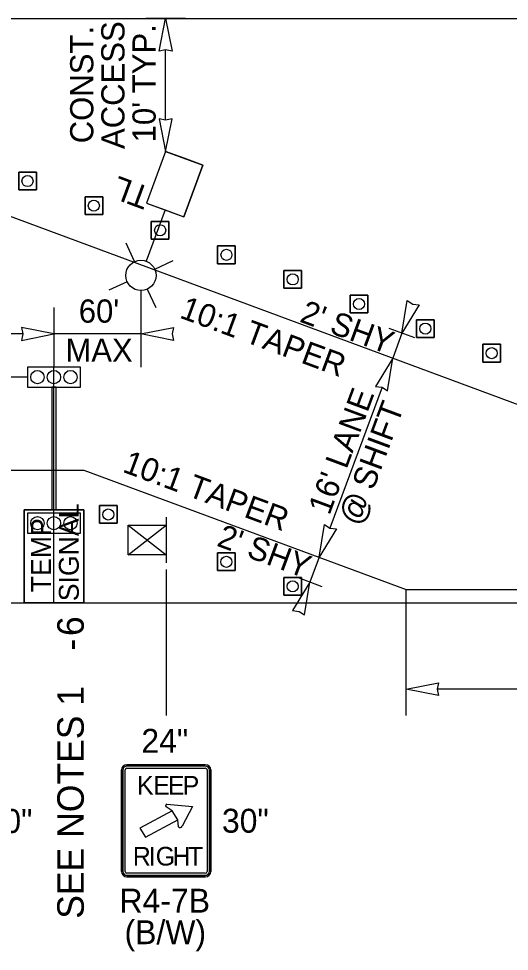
# Model space of a CAD drawing. Extents: x 99982 to 100176, y 99905 to 100011.
# Drawn here: x 100050.993 to 100052.474, y 99975.129 to 99977.939 of the extents above; entities that cross this region are included whole.
import ezdxf

# ---------------------------------------------------------------- set-up
doc = ezdxf.new("R2010")
doc.units = 0
for name, color, linetype in [('RD_ED_ShoulderPavedEdge', 7, 'Continuous'), ('RD_MK_LineEdgeWhite', 7, 'Continuous'), ('TR_SN_ConstructionSigns', 7, 'Continuous'), ('TR_WZ_PortableLightStandard', 7, 'Continuous'), ('TR_WZ_PortableSignMount5ftMinBlk-Wht', 7, 'Continuous'), ('TR_WZ_TempSignal', 7, 'Continuous'), ('TR_WZ_TrafficCone', 7, 'Continuous'), ('TR_WZ_WorkZoneDetails', 7, 'Continuous'), ('TR_WZ_WorkZoneTextCurrent', 7, 'Continuous')]:
    doc.layers.add(name, color=color, linetype=linetype)

msp = doc.modelspace()

# ---------------------------------------------------------------- linework, layer by layer
at = {"layer": 'RD_ED_ShoulderPavedEdge'}
for p, q in [((100040.1076, 99977.9393), (100055.45, 99977.9393)), ((100040.1076, 99976.1793), (100055.45, 99976.1793))]:
    msp.add_line(p, q, dxfattribs=at)
at = {"layer": 'RD_MK_LineEdgeWhite'}
for p, q in [((100050.4406, 99977.5393), (100052.9246, 99976.6193)), ((100040.1076, 99976.5793), (100051.1899, 99976.5793)), ((100051.1899, 99976.5793), (100052.1619, 99976.2193)), ((100052.1619, 99976.2193), (100055.45, 99976.2193))]:
    msp.add_line(p, q, dxfattribs=at)
at = {"layer": 'TR_SN_ConstructionSigns'}
for p, q in [((100051.3034, 99975.3696), (100051.3034, 99975.6755)), ((100051.3034, 99975.6755), (100051.3034, 99975.3696)), ((100051.308, 99975.6755), (100051.308, 99975.3696)), ((100051.3146, 99975.3696), (100051.3146, 99975.6755)), ((100051.3202, 99975.6913), (100051.5565, 99975.6913)), ((100051.5565, 99975.6913), (100051.3202, 99975.6913)), ((100051.5565, 99975.6869), (100051.3202, 99975.6869)), ((100051.3202, 99975.6808), (100051.5565, 99975.6808)), ((100051.5621, 99975.6755), (100051.5621, 99975.3696)), ((100051.5687, 99975.3696), (100051.5687, 99975.6755)), ((100051.5734, 99975.6755), (100051.5734, 99975.3696)), ((100051.5734, 99975.3696), (100051.5734, 99975.6755)), ((100051.4567, 99975.5529), (100051.4382, 99975.5647)), ((100051.4407, 99975.5725), (100051.5177, 99975.5656)), ((100051.5177, 99975.5656), (100051.4863, 99975.506)), ((100051.4567, 99975.5529), (100051.359, 99975.5)), ((100051.4736, 99975.5255), (100051.4567, 99975.5529)), ((100051.4736, 99975.5255), (100051.4567, 99975.5529)), ((100051.4567, 99975.5529), (100051.4567, 99975.5529)), ((100051.359, 99975.5), (100051.3758, 99975.4726)), ((100051.3758, 99975.4726), (100051.4736, 99975.5255)), ((100051.4752, 99975.5045), (100051.4736, 99975.5255)), ((100051.4736, 99975.5255), (100051.4736, 99975.5255)), ((100051.5565, 99975.3644), (100051.3202, 99975.3644)), ((100051.3202, 99975.3582), (100051.5565, 99975.3582)), ((100051.5565, 99975.3538), (100051.3202, 99975.3538)), ((100051.3202, 99975.3538), (100051.5565, 99975.3538))]:
    msp.add_line(p, q, dxfattribs=at)
for centre, major_axis, ratio, start_param, end_param in [((100051.3202, 99975.6755), (-0.0169, 0), 0.9375, 4.712389, 6.283185), ((100051.3202, 99975.6755), (-0.0169, 0), 0.9375, 4.712389, 6.283185), ((100051.3202, 99975.6755), (0.0122, 0), 0.9375, 1.570796, 3.141593), ((100051.3202, 99975.6755), (0.00563, 0), 0.9375, 1.570796, 3.141593), ((100051.5565, 99975.6755), (-0.0169, 0), 0.9375, 3.141593, 4.712389), ((100051.5565, 99975.6755), (-0.0169, 0), 0.9375, 3.141593, 4.712389), ((100051.5565, 99975.6755), (0.0122, 0), 0.9375, 0, 1.570796), ((100051.5565, 99975.6755), (0.00562, 0), 0.9375, 6.283185, 7.853982), ((100051.4415, 99975.568), (0.00485, -0.00001), 0.937492, 1.73335, 3.955171), ((100051.4804, 99975.5075), (0.00607, -0.00002), 0.9368, 3.700197, 6.020834), ((100051.3202, 99975.3696), (0.0169, 0), 0.9375, 3.141593, 4.712389), ((100051.3202, 99975.3696), (0.0169, 0), 0.9375, 3.141593, 4.712389), ((100051.3202, 99975.3696), (0.0122, 0), 0.9375, 3.141593, 4.712389), ((100051.3202, 99975.3696), (0.00563, 0), 0.9375, 3.141593, 4.712389), ((100051.5565, 99975.3696), (0.0169, 0), 0.9375, 4.712389, 6.283185), ((100051.5565, 99975.3696), (0.0122, 0), 0.9375, 4.712389, 6.283185), ((100051.5565, 99975.3696), (0.00562, 0), 0.9375, 4.712389, 6.283185), ((100051.5565, 99975.3696), (0.0169, 0), 0.9375, 4.712389, 6.283185)]:
    msp.add_ellipse(centre, major_axis=major_axis, ratio=ratio, start_param=start_param, end_param=end_param, dxfattribs=at)
at = {"layer": 'TR_WZ_PortableLightStandard'}
for p, q in [((100051.4367, 99977.5393), (100051.3791, 99977.3837)), ((100051.4367, 99977.5393), (100051.3791, 99977.3837)), ((100051.4367, 99977.5393), (100051.5492, 99977.4976)), ((100051.5492, 99977.4976), (100051.4916, 99977.342)), ((100051.4916, 99977.342), (100051.5492, 99977.4976)), ((100051.3791, 99977.3837), (100051.4916, 99977.342)), ((100051.4353, 99977.3628), (100051.3782, 99977.2087)), ((100051.3432, 99977.2073), (100051.3178, 99977.2626)), ((100051.4039, 99977.1848), (100051.4593, 99977.2103)), ((100051.3207, 99977.1467), (100051.2655, 99977.1212)), ((100051.3815, 99977.1242), (100051.4069, 99977.0688))]:
    msp.add_line(p, q, dxfattribs=at)
for points in [[(100051.5492, 99977.4976), (100051.493, 99977.5185), (100051.4367, 99977.5393)], [(100051.3791, 99977.3837), (100051.4353, 99977.3628), (100051.4916, 99977.342)]]:
    msp.add_lwpolyline(points, dxfattribs=at)
msp.add_circle((100051.3623, 99977.1657), 0.0457, dxfattribs=at)
msp.add_circle((100051.3623, 99977.1657), 0.0457, dxfattribs=at)
at = {"layer": 'TR_WZ_PortableSignMount5ftMinBlk-Wht'}
for p, q in [((100051.4384, 99976.4376), (100051.4384, 99976.2997)), ((100051.3233, 99976.3238), (100051.4384, 99976.4134)), ((100051.3233, 99976.4134), (100051.4384, 99976.3238)), ((100051.3807, 99976.3685), (100051.3807, 99976.3685)), ((100051.3808, 99976.3686), (100051.3808, 99976.3686))]:
    msp.add_line(p, q, dxfattribs=at)
msp.add_lwpolyline([(100051.3233, 99976.3238), (100051.3233, 99976.4134), (100051.4384, 99976.4134), (100051.4384, 99976.3238)], close=True, dxfattribs=at)
at = {"layer": 'TR_WZ_TempSignal'}
for p, q in [((100051.02, 99976.8893), (100051.02, 99976.8293)), ((100051.1798, 99976.8893), (100051.02, 99976.8893)), ((100051.0999, 99976.1789), (100051.0999, 99976.8893)), ((100051.1798, 99976.8293), (100051.1798, 99976.8893)), ((100051.02, 99976.8293), (100051.1798, 99976.8293)), ((100051.0932, 99976.8293), (100051.0932, 99976.4591)), ((100051.1065, 99976.8293), (100051.0932, 99976.8293)), ((100051.1065, 99976.4591), (100051.1065, 99976.8293)), ((100051.0098, 99976.1789), (100051.0098, 99976.4591)), ((100051.0098, 99976.4591), (100051.1899, 99976.4591)), ((100051.0932, 99976.4591), (100051.0098, 99976.4591)), ((100051.0098, 99976.4591), (100051.0098, 99976.1789)), ((100051.0932, 99976.4591), (100051.1065, 99976.4591)), ((100051.1065, 99976.4591), (100051.0932, 99976.4591)), ((100051.1899, 99976.4591), (100051.1065, 99976.4591)), ((100051.1899, 99976.4591), (100051.1899, 99976.1789)), ((100051.1899, 99976.1789), (100051.1899, 99976.4591)), ((100051.02, 99976.4491), (100051.02, 99976.3891)), ((100051.1798, 99976.4491), (100051.02, 99976.4491)), ((100051.1798, 99976.3891), (100051.1798, 99976.4491)), ((100051.02, 99976.3891), (100051.1798, 99976.3891)), ((100051.1899, 99976.1789), (100051.0098, 99976.1789)), ((100051.0098, 99976.1789), (100051.1899, 99976.1789))]:
    msp.add_line(p, q, dxfattribs=at)
for points in [[(100051.1798, 99976.8293), (100051.1798, 99976.8893), (100051.02, 99976.8893), (100051.02, 99976.8293), (100051.1798, 99976.8293)], [(100051.1798, 99976.3891), (100051.1798, 99976.4491), (100051.02, 99976.4491), (100051.02, 99976.3891), (100051.1798, 99976.3891)]]:
    msp.add_lwpolyline(points, dxfattribs=at)
for centre in [(100051.0499, 99976.8593), (100051.0499, 99976.8593), (100051.0999, 99976.8593), (100051.0999, 99976.8593), (100051.1498, 99976.8593), (100051.1498, 99976.8593), (100051.0499, 99976.4191), (100051.0499, 99976.4191), (100051.0999, 99976.4191), (100051.0999, 99976.4191), (100051.1498, 99976.4191), (100051.1498, 99976.4191)]:
    msp.add_circle(centre, 0.02, dxfattribs=at)
at = {"layer": 'TR_WZ_TrafficCone'}
for points in [[(100051.0469, 99977.4766), (100050.9936, 99977.4766), (100050.9936, 99977.4232), (100051.0469, 99977.4232), (100051.0469, 99977.4766)], [(100051.0469, 99977.4232), (100050.9936, 99977.4232), (100050.9936, 99977.4766), (100051.0469, 99977.4766), (100051.0469, 99977.4232)], [(100051.2469, 99977.4025), (100051.1936, 99977.4025), (100051.1936, 99977.3492), (100051.2469, 99977.3492), (100051.2469, 99977.4025)], [(100051.2469, 99977.3492), (100051.1936, 99977.3492), (100051.1936, 99977.4025), (100051.2469, 99977.4025), (100051.2469, 99977.3492)], [(100051.4469, 99977.3284), (100051.3936, 99977.3284), (100051.3936, 99977.2751), (100051.4469, 99977.2751), (100051.4469, 99977.3284)], [(100051.4469, 99977.2751), (100051.3936, 99977.2751), (100051.3936, 99977.3284), (100051.4469, 99977.3284), (100051.4469, 99977.2751)], [(100051.6469, 99977.2544), (100051.5936, 99977.2544), (100051.5936, 99977.201), (100051.6469, 99977.201), (100051.6469, 99977.2544)], [(100051.6469, 99977.201), (100051.5936, 99977.201), (100051.5936, 99977.2544), (100051.6469, 99977.2544), (100051.6469, 99977.201)], [(100051.8469, 99977.1803), (100051.7936, 99977.1803), (100051.7936, 99977.1269), (100051.8469, 99977.1269), (100051.8469, 99977.1803)], [(100051.8469, 99977.1269), (100051.7936, 99977.1269), (100051.7936, 99977.1803), (100051.8469, 99977.1803), (100051.8469, 99977.1269)], [(100052.0469, 99977.1062), (100051.9936, 99977.1062), (100051.9936, 99977.0529), (100052.0469, 99977.0529), (100052.0469, 99977.1062)], [(100052.0469, 99977.0529), (100051.9936, 99977.0529), (100051.9936, 99977.1062), (100052.0469, 99977.1062), (100052.0469, 99977.0529)], [(100052.2469, 99977.0321), (100052.1936, 99977.0321), (100052.1936, 99976.9788), (100052.2469, 99976.9788), (100052.2469, 99977.0321)], [(100052.2469, 99976.9788), (100052.1936, 99976.9788), (100052.1936, 99977.0321), (100052.2469, 99977.0321), (100052.2469, 99976.9788)], [(100052.4469, 99976.9581), (100052.3936, 99976.9581), (100052.3936, 99976.9047), (100052.4469, 99976.9047), (100052.4469, 99976.9581)], [(100052.4469, 99976.9047), (100052.3936, 99976.9047), (100052.3936, 99976.9581), (100052.4469, 99976.9581), (100052.4469, 99976.9047)], [(100051.237, 99976.472), (100051.2903, 99976.472), (100051.2903, 99976.4187), (100051.237, 99976.4187), (100051.237, 99976.472)], [(100051.237, 99976.4187), (100051.2903, 99976.4187), (100051.2903, 99976.472), (100051.237, 99976.472), (100051.237, 99976.4187)], [(100051.5933, 99976.3294), (100051.6466, 99976.3294), (100051.6466, 99976.2761), (100051.5933, 99976.2761), (100051.5933, 99976.3294)], [(100051.5933, 99976.2761), (100051.6466, 99976.2761), (100051.6466, 99976.3294), (100051.5933, 99976.3294), (100051.5933, 99976.2761)], [(100051.7933, 99976.2553), (100051.8466, 99976.2553), (100051.8466, 99976.202), (100051.7933, 99976.202), (100051.7933, 99976.2553)], [(100051.7933, 99976.202), (100051.8466, 99976.202), (100051.8466, 99976.2553), (100051.7933, 99976.2553), (100051.7933, 99976.202)]]:
    msp.add_lwpolyline(points, dxfattribs=at)
for centre in [(100051.0202, 99977.4499), (100051.2202, 99977.3758), (100051.4202, 99977.3018), (100051.6202, 99977.2277), (100051.8202, 99977.1536), (100052.0202, 99977.0795), (100052.2202, 99977.0055), (100052.4202, 99976.9314), (100051.2637, 99976.4453), (100051.62, 99976.3027), (100051.82, 99976.2287)]:
    msp.add_circle(centre, 0.0167, dxfattribs=at)
at = {"layer": 'TR_WZ_WorkZoneDetails'}
for p, q in [((100051.4967, 99977.9393), (100051.3767, 99977.9393)), ((100051.4367, 99977.633), (100051.4367, 99977.8456)), ((100051.3623, 99977.12), (100051.3623, 99976.8893)), ((100051.0999, 99977.0693), (100051.0999, 99976.8893)), ((100051.0061, 99976.9893), (100049.9513, 99976.9893)), ((100051.3623, 99976.9893), (100051.0999, 99976.9893)), ((100052.1883, 99976.9773), (100052.1111, 99977.0059)), ((100052.1497, 99976.9916), (100052.1219, 99976.9166)), ((100051.02, 99976.8593), (100050.86, 99976.8593)), ((100052.0894, 99976.8287), (100051.9322, 99976.4043)), ((100051.8996, 99976.3164), (100051.8718, 99976.2414)), ((100051.4384, 99976.2797), (100051.4384, 99975.8393)), ((100051.9094, 99976.2275), (100051.8322, 99976.2561)), ((100052.1619, 99975.8393), (100052.1619, 99976.2193)), ((100052.9532, 99975.9193), (100052.2556, 99975.9193))]:
    msp.add_line(p, q, dxfattribs=at)
for points in [[(100051.4367, 99977.9393), (100051.456, 99977.841), (100051.4367, 99977.8456), (100051.4174, 99977.841)], [(100051.4367, 99977.5393), (100051.456, 99977.6376), (100051.4367, 99977.633), (100051.4174, 99977.6376)], [(100052.1497, 99976.9916), (100052.1658, 99977.0905), (100052.1822, 99977.0795), (100052.2019, 99977.0771)], [(100051.0999, 99976.9893), (100051.0016, 99977.0085), (100051.0061, 99976.9893), (100051.0016, 99976.97)], [(100051.3623, 99976.9893), (100051.4606, 99977.0085), (100051.4561, 99976.9893), (100051.4606, 99976.97)], [(100052.1219, 99976.9166), (100052.0697, 99976.8311), (100052.0894, 99976.8287), (100052.1058, 99976.8177)], [(100051.8996, 99976.3164), (100051.9157, 99976.4153), (100051.9322, 99976.4043), (100051.9518, 99976.4019)], [(100051.8718, 99976.2414), (100051.8196, 99976.156), (100051.8393, 99976.1535), (100051.8558, 99976.1426)], [(100052.1619, 99975.9193), (100052.2602, 99975.9386), (100052.2556, 99975.9193), (100052.2602, 99975.9)]]:
    msp.add_lwpolyline(points, close=True, dxfattribs=at)

# ---------------------------------------------------------------- texts
at = {"layer": 'TR_SN_ConstructionSigns'}
for s, p in [('24"', (100051.3636, 99975.7273)), ('30"', (100050.8937, 99975.4858)), ('30"', (100051.6066, 99975.4866)), ('R4-7B', (100051.2977, 99975.2458)), ('(B/W)', (100051.3128, 99975.1507))]:
    msp.add_text(s, height=0.072, rotation=360, dxfattribs=at).set_placement(p)
for s, p in [('K', (100051.3503, 99975.6013)), ('E', (100051.3993, 99975.6013)), ('E', (100051.4437, 99975.6013)), ('P', (100051.4881, 99975.6013)), ('R', (100051.3377, 99975.3876)), ('I', (100051.3855, 99975.3876)), ('G', (100051.4069, 99975.3876)), ('H', (100051.4575, 99975.3876)), ('T', (100051.5042, 99975.3876))]:
    msp.add_text(s, height=0.0562, dxfattribs=at).set_placement(p)
at = {"layer": 'TR_WZ_PortableLightStandard'}
msp.add_text('TL', height=0.07, rotation=159.6769, dxfattribs=at).set_placement((100051.3958, 99977.4287))
at = {"layer": 'TR_WZ_TempSignal'}
for s, p in [('SIGNAL', (100051.1748, 99976.184)), ('TEMP', (100051.0908, 99976.2111))]:
    msp.add_text(s, height=0.06, rotation=90, dxfattribs=at).set_placement(p)
at = {"layer": 'TR_WZ_WorkZoneTextCurrent'}
for s, height, rotation, p in [('ACCESS', 0.07, 90, (100051.3127, 99977.5465)), ('CONST.', 0.07, 90, (100051.2187, 99977.5637)), ("10' TYP.", 0.07, 90, (100051.4067, 99977.5666)), ("60'", 0.07, 360, (100051.1748, 99977.0233)), ('10:1 TAPER', 0.07, 339.6769, (100051.4758, 99977.0392)), ("2' SHY", 0.07, 339.6769, (100051.838, 99977.0271)), ('MAX', 0.07, 360, (100051.1346, 99976.9053)), ("16' LANE", 0.07, 69.6769, (100051.9308, 99976.4408)), ('SHIFT', 0.07, 69.6769, (100052.063, 99976.5156)), ('10:1 TAPER', 0.07, 339.6769, (100051.3038, 99976.5747)), ('@', 0.07, 69.6769, (100052.023, 99976.4077)), ("2' SHY", 0.07, 339.6769, (100051.5879, 99976.3519)), ('6', 0.08, 90, (100051.1899, 99976.079)), ('-', 0.08, 90, (100051.1899, 99976.0349)), ('SEE NOTES 1', 0.08, 90, (100051.1899, 99975.2272))]:
    msp.add_text(s, height=height, rotation=rotation, dxfattribs=at).set_placement(p)

doc.saveas('drawing.dxf')
